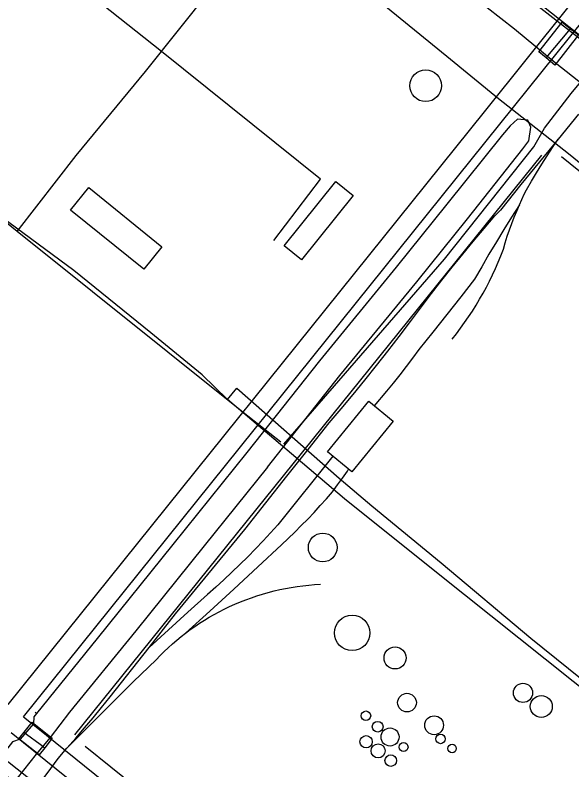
# Model space of a CAD drawing. Extents: x 3297753 to 3335611, y 652252 to 677623.
# Drawn here: x 3311113 to 3311953, y 660854 to 661992 of the extents above; entities that cross this region are included whole.
import ezdxf

# ---------------------------------------------------------------- set-up
doc = ezdxf.new("R2010")
doc.units = 0
for name, color, linetype in [('V-BLDG-OTLN', 7, 'Continuous'), ('V-BRDG-OTLN', 7, 'Continuous'), ('V-DOMW-TANK', 7, 'Continuous'), ('V-RAIL-TRAK', 7, 'Continuous'), ('V-ROAD-CNTR', 7, 'Continuous'), ('V-TOPO-SHOR', 7, 'Continuous'), ('V-UTIL-LINE', 7, 'Continuous')]:
    doc.layers.add(name, color=color, linetype=linetype)

msp = doc.modelspace()

# ---------------------------------------------------------------- linework, layer by layer
at = {"layer": 'V-BLDG-OTLN'}
for points in [[(3311519.3, 661644.2), (3311597.1, 661741.2), (3311623.1, 661720.3), (3311545.3, 661623.3)], [(3311224.4, 661732), (3311334.6, 661642.7), (3311307.3, 661609), (3311197, 661698.3)], [(3311584.4, 661333.4), (3311646.7, 661410), (3311683.8, 661379.8), (3311621.5, 661303.2)]]:
    msp.add_lwpolyline(points, close=True, dxfattribs=at)
at = {"layer": 'V-BRDG-OTLN'}
msp.add_line((3311914.4, 661927.7), (3311951.4, 661971.7), dxfattribs=at)
for points in [[(3311903.2, 661936.7), (3311938.5, 661981.8), (3311951.4, 661971.7), (3311963, 661962.6), (3311927.7, 661917), (3311914.4, 661927.7)], [(3311149.7, 660876.6), (3311119, 660900.8), (3311127.1, 660910.9), (3311139.2, 660925.8), (3311169.2, 660901.6), (3311158, 660887.2)]]:
    msp.add_lwpolyline(points, close=True, dxfattribs=at)
msp.add_lwpolyline([(3311127.1, 660910.9), (3311130.6, 660908), (3311150.9, 660892.7), (3311158, 660887.2)], dxfattribs=at)
at = {"layer": 'V-DOMW-TANK'}
for centre, radius in [((3311732.7, 661885.7), 23.9), ((3311577.4, 661189.3), 21.7), ((3311621.8, 661060.4), 26.7), ((3311686.5, 661022.8), 16.6), ((3311879.5, 660970), 14.5), ((3311704.5, 660955.3), 14.1), ((3311907, 660949.5), 16.6), ((3311642.6, 660935.6), 7.15), ((3311745.4, 660921.2), 14.2), ((3311660.3, 660919), 8.09), ((3311678.9, 660903.5), 13.6), ((3311642.8, 660896.4), 9.26), ((3311755.1, 660900.5), 7.1), ((3311660.9, 660882.5), 10.6), ((3311699.3, 660888.3), 6.73), ((3311772.5, 660886.2), 6.4), ((3311680, 660867.9), 8.7)]:
    msp.add_circle(centre, radius, dxfattribs=at)
at = {"layer": 'V-RAIL-TRAK'}
for points in [[(3311963.3, 661843), (3311932.3, 661805.1), (3311876.4, 661736.8), (3311845.7, 661698), (3311837, 661689.3)], [(3311874.3, 661706), (3311881.5, 661722.2), (3311885, 661728.5), (3311892.4, 661741.6), (3311900, 661754.5), (3311907.8, 661767.3), (3311915.8, 661780), (3311923.9, 661792.6), (3311932.3, 661805.1)], [(3311874.3, 661706), (3311862.4, 661687.7), (3311850.8, 661669.1), (3311839.4, 661650.5), (3311828.2, 661631.7), (3311817.2, 661612.8), (3311806.4, 661593.8), (3311785.6, 661567.2), (3311764.6, 661540.7), (3311743.6, 661514.2), (3311722.4, 661487.8), (3311713, 661474.9), (3311703.4, 661462.2), (3311693.6, 661449.7), (3311683.7, 661437.2), (3311673.5, 661425), (3311655, 661403.2)], [(3311772.6, 661503.3), (3311779.1, 661511.5), (3311785.4, 661519.9), (3311791.5, 661528.4), (3311797.5, 661537), (3311803.2, 661545.7), (3311808.8, 661554.6), (3311814.1, 661563.6), (3311819.3, 661572.7), (3311824.3, 661581.9), (3311829.1, 661591.2), (3311833.6, 661600.6), (3311838, 661610.1), (3311842.2, 661619.7), (3311846.1, 661629.4), (3311849.9, 661639.1), (3311852.7, 661648.9), (3311855.8, 661658.6), (3311859.1, 661668.3), (3311862.6, 661677.8), (3311866.3, 661687.3), (3311870.2, 661696.7), (3311874.3, 661706)], [(3311155.7, 660840.6), (3311167, 660855.9), (3311178.2, 660871.2), (3311191.6, 660886.4), (3311204.8, 660901.7), (3311218, 660917.1), (3311231, 660932.6), (3311243.9, 660948.2), (3311256.7, 660963.9), (3311315.4, 661038.4), (3311355.3, 661089.1), (3311460.1, 661216.4), (3311491.6, 661256.8), (3311523.3, 661297), (3311555.2, 661337.1), (3311587.2, 661377.1), (3311605.2, 661398.5), (3311623.1, 661420), (3311640.8, 661441.7), (3311658.3, 661463.6), (3311675.6, 661485.6), (3311692.7, 661507.7), (3311709.6, 661530.1), (3311726.3, 661552.5), (3311741.6, 661572.5), (3311757.1, 661592.3), (3311772.7, 661612), (3311788.6, 661631.5), (3311804.5, 661650.9), (3311820.7, 661670.2), (3311837, 661689.3)], [(3311592.4, 661326.9), (3311509.7, 661223.7), (3311498.6, 661211.4), (3311487.3, 661199.2), (3311475.8, 661187.1), (3311464.2, 661175.2), (3311452.4, 661163.6), (3311440.4, 661152), (3311428.3, 661140.7), (3311415.9, 661129.5), (3311403.5, 661118.6), (3311374, 661091.9), (3311344.6, 661065.2), (3311315.4, 661038.4)], [(3311591.9, 661273.2), (3311599.7, 661283.6), (3311607.2, 661294), (3311614.6, 661304.6), (3311616.4, 661307.4)], [(3311370.6, 661060.3), (3311406.9, 661093.4), (3311443.2, 661126.6), (3311479.3, 661160), (3311515.3, 661193.5), (3311525.4, 661202.9), (3311535.3, 661212.5), (3311545.1, 661222.3), (3311554.8, 661232.2), (3311564.3, 661242.2), (3311573.7, 661252.4), (3311582.9, 661262.8), (3311591.9, 661273.2)], [(3311191.6, 660886.4), (3311224.9, 660920.1), (3311258.4, 660953.7), (3311292.1, 660987), (3311326.1, 661020.1), (3311332, 661026.3), (3311338.1, 661032.3), (3311344.3, 661038.2), (3311350.7, 661044), (3311357.2, 661049.6), (3311363.8, 661055), (3311370.6, 661060.3), (3311377.5, 661065.4), (3311384.5, 661070.3), (3311391.6, 661075.1), (3311398.9, 661079.7), (3311406.2, 661084.1), (3311413.7, 661088.4), (3311421.2, 661092.5), (3311428.9, 661096.3), (3311436.9, 661100.2), (3311445, 661103.8), (3311453.2, 661107.3), (3311461.5, 661110.5), (3311469.8, 661113.6), (3311478.2, 661116.4), (3311486.7, 661119.1), (3311495.3, 661121.5), (3311503.9, 661123.7), (3311512.5, 661125.7), (3311521.2, 661127.5), (3311530, 661129.1), (3311538.7, 661130.5), (3311547.6, 661131.6), (3311556.4, 661132.6), (3311565.2, 661133.3), (3311574.1, 661133.8)]]:
    msp.add_lwpolyline(points, dxfattribs=at)
at = {"layer": 'V-ROAD-CNTR'}
for points in [[(3311102.8, 660952.7), (3311821.3, 661846.6), (3311948.9, 662005.5)], [(3311126.1, 660933.8), (3311844.6, 661827.8), (3311972.2, 661986.7)], [(3311907.3, 661780.8), (3311203, 660906.7)], [(3311126.1, 660933.8), (3311145, 660918.6), (3311899.7, 660310.2)], [(3311107.3, 660910.5), (3311126.2, 660895.2), (3311881, 660286.8)]]:
    msp.add_lwpolyline(points, dxfattribs=at)
at = {"layer": 'V-TOPO-SHOR'}
for p, q in [((3311143.8, 660941.1), (3311145.7, 660938.9)), ((3311398.4, 660745.3), (3311218.9, 660889.1))]:
    msp.add_line(p, q, dxfattribs=at)
for points in [[(3311989.8, 661871.6), (3311928.2, 661920.1), (3311866.7, 661970.8), (3311784.2, 662036.1), (3311722.2, 662084.1), (3311645.1, 662148), (3311566.5, 662211.4), (3311488.3, 662271.4), (3311343.8, 662389), (3311150.2, 662545.6), (3310859.5, 662777.8), (3310860.4, 662784.9), (3310870.9, 662803.2), (3310877.1, 662811.8), (3310885.6, 662816.9), (3310893, 662815.3), (3310908.8, 662803.8), (3311099.7, 662650.8), (3311260.2, 662523.8), (3311360.6, 662444.8), (3311482.3, 662344.3), (3311580.5, 662264.1), (3311786.4, 662096.9), (3311977, 661947.8)], [(3311494.2, 661310.5), (3311603.4, 661448.5), (3311719.4, 661590), (3311795.6, 661684.8), (3311879.2, 661790.8), (3311888.3, 661802.7), (3311891.4, 661823.1), (3311886.8, 661833.6), (3311871.4, 661835.3), (3311859.9, 661825.2)], [(3311859.9, 661825.2), (3311848.5, 661811.8), (3311764.5, 661707.1), (3311688.3, 661612.3), (3311572.3, 661470.8), (3311463, 661332.8)], [(3311463, 661332.8), (3311351.3, 661194), (3311237.1, 661052.1), (3311145.7, 660938.9), (3311141.8, 660934.1), (3311141, 660923.1), (3311120.9, 660900.3)], [(3311494.2, 661310.5), (3311398.5, 661191.8), (3311295.5, 661063.8), (3311195.5, 660940.8), (3311166, 660902.9), (3311145, 660877.6)], [(3311120.9, 660900.3), (3311109.4, 660896.2), (3311070.5, 660846.7), (3310955.5, 660703.6), (3310830.8, 660549.3), (3310732.9, 660428.6), (3310733.7, 660415.4), (3310710.7, 660392)], [(3311145, 660877.6), (3311097.4, 660817.3), (3310996.6, 660693.1), (3310885.3, 660555.8), (3310758.8, 660395.8), (3310737.3, 660371.3)]]:
    msp.add_lwpolyline(points, dxfattribs=at)
at = {"layer": 'V-UTIL-LINE'}
for points in [[(3311518.6, 661344.9), (3311760.9, 661624), (3311895.7, 661793.4), (3311912.1, 661821.9), (3311952.1, 661874.1), (3311952.1, 661874.1), (3312010.2, 661944), (3312010.2, 661944), (3312041.7, 661981.4), (3312041.1, 661981.4), (3312295.8, 662306.4), (3312430.1, 662471.4), (3312430.1, 662471.4), (3312445.5, 662461.4), (3312445.5, 662461.4), (3312469.2, 662442.2), (3312469.2, 662442.2), (3312703, 662249.1), (3312957.1, 662047.1), (3313162.8, 661884.1), (3313162.8, 661884.1), (3313202.3, 661853.2), (3313202.3, 661853.2), (3313622.6, 661513.6)], [(3310243.8, 661296.7), (3310387.7, 661474.9), (3310387.7, 661474.9), (3310418.6, 661516.7), (3310418.6, 661516.7), (3310660.6, 661816.5), (3310862.1, 662065.7), (3311091.8, 662349), (3311148.8, 662423.7), (3311390.7, 662238.4), (3311555.8, 662100.8), (3311764.8, 661930.2), (3311842.4, 661866.7), (3311842.4, 661866.7), (3311948, 661783.6), (3311948, 661783.6), (3312162, 661609.8), (3312424.4, 661397.6), (3312594.3, 661265)], [(3311116.5, 661666), (3311205.4, 661780.3), (3311310, 661907.4), (3311457.6, 662092.2), (3311545.5, 662206.5), (3311590.2, 662263.2), (3311728.2, 662154), (3311686.8, 662094.6), (3311704.4, 662077.5), (3311749.8, 662133.1), (3311922.4, 661995.6), (3312114.4, 661844.3), (3312208.2, 661959.3), (3312368.7, 661836.8), (3312430.1, 661907.3)], [(3311503.5, 661652.1), (3311573.8, 661745), (3311334, 661937.5), (3311092.1, 662129.4), (3310964.7, 661970.4)], [(3311514.2, 661348.3), (3311457.5, 661393.1), (3311457.5, 661393.1), (3311116.5, 661666), (3311116.5, 661666), (3310828.8, 661898.9), (3310823.9, 661901), (3310798, 661920.2), (3310798, 661920.2), (3310765.1, 661945.7)], [(3311433.9, 661412.7), (3311395.4, 661449.9), (3311318.2, 661513.2), (3311201.7, 661607.3), (3311082.5, 661694.9), (3310968, 661787.6), (3310777.2, 661941.5)], [(3313154, 660803.4), (3312928, 660984), (3312712.2, 661153.1), (3311937.8, 661778.5)], [(3312201.5, 660787.2), (3312037.2, 660921.9), (3311749.2, 661151.6), (3311610.3, 661262.5), (3311433.9, 661412.7), (3311447.9, 661429.6), (3311602.3, 661293.9), (3311651.3, 661252.2), (3311756.2, 661166.2), (3311891.5, 661052.3)], [(3311258.3, 660717.4), (3311022.3, 660907.4), (3310820.6, 661069.8), (3310617.6, 661233.4), (3310525.4, 661305.9), (3310426.9, 661384.3), (3310443.3, 661400), (3310598.7, 661273.6), (3310613.7, 661294.1), (3310637.2, 661279.6), (3310619.3, 661257.7), (3310782.7, 661126.2), (3310849.3, 661070.3), (3310868.4, 661091.8), (3310890.3, 661074.8), (3310872.8, 661053.3), (3311062.4, 660897.6), (3311184.1, 660801.8)], [(3311891.5, 661052.3), (3312211.5, 660794.6)]]:
    msp.add_lwpolyline(points, dxfattribs=at)

doc.saveas('drawing.dxf')
